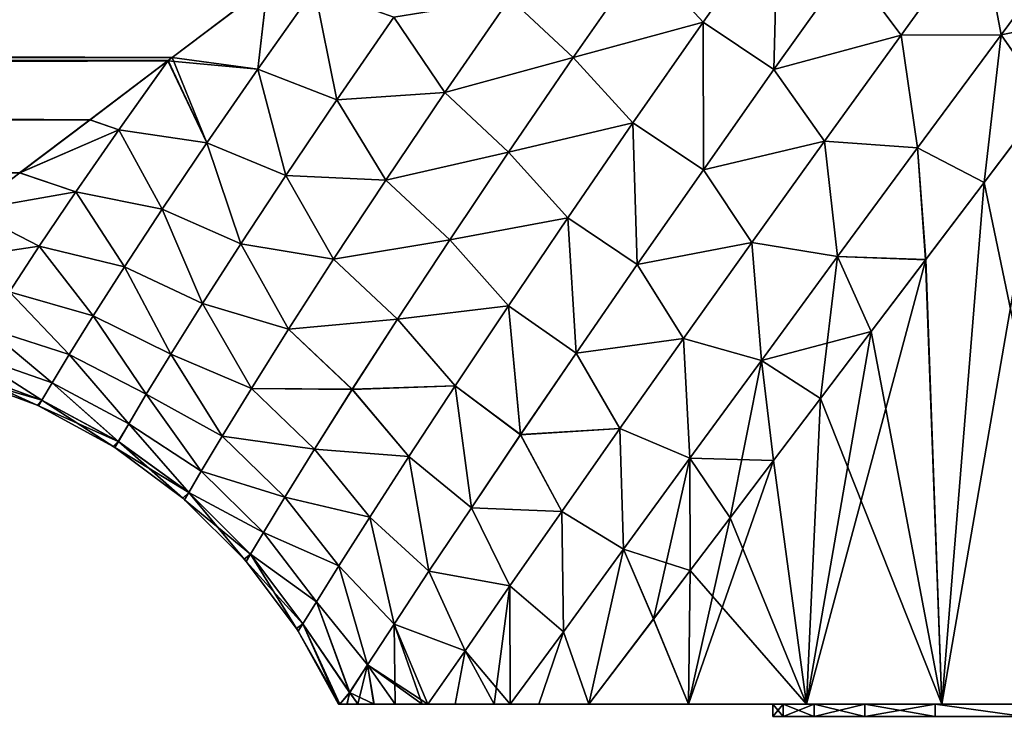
# Model space of a CAD drawing. Header units: metres. Extents: x -109 to 109, y -505 to 40.
# Tile 293 of 331: x 57.83 to 65.9, y -59.55 to -53.89. Entities that reach past the tile are written whole.
import ezdxf

# ---------------------------------------------------------------- set-up
doc = ezdxf.new("R2010")
doc.units = ezdxf.units.M
doc.layers.add('solid_K244224000C74', color=7, linetype='CONTINUOUS')

msp = doc.modelspace()

# ---------------------------------------------------------------- linework, layer by layer
at = {"layer": 'solid_K244224000C74'}
for points in [[(62.936333, -53.37151, 10.114254), (63.426594, -53.904438, 10.00304), (64.03875, -53.035049, 10.765578)], [(62.93634, -53.371521, -10.114251), (64.038734, -53.035065, -10.76557), (63.426594, -53.904449, -10.003035)], [(64.00753, -54.294373, 10.144245), (64.03875, -53.035049, 10.765578), (63.426594, -53.904438, 10.00304)], [(63.426594, -53.904449, -10.003035), (64.038734, -53.035065, -10.76557), (64.007675, -54.294167, -10.144429)], [(64.00753, -54.294373, 10.144245), (64.61821, -53.434135, 10.858441), (64.03875, -53.035049, 10.765578)], [(64.038734, -53.035065, -10.76557), (64.61834, -53.433952, -10.85859), (64.007675, -54.294167, -10.144429)], [(65.049896, -54.011066, 10.919878), (65.702728, -53.109802, 11.567936), (64.61821, -53.434135, 10.858441)], [(64.61834, -53.433952, -10.85859), (65.702698, -53.109852, -11.567897), (65.049843, -54.011131, -10.919833)], [(65.049843, -54.011131, -10.919833), (65.702698, -53.109852, -11.567897), (65.870346, -54.00869, -11.493977)], [(65.870377, -54.008648, 11.494013), (65.702728, -53.109802, 11.567936), (65.049896, -54.011066, 10.919878)], [(65.702698, -53.109852, -11.567897), (66.578392, -53.051445, -12.110989), (65.870346, -54.00869, -11.493977)], [(65.870377, -54.008648, 11.494013), (66.578423, -53.051399, 12.111018), (65.702728, -53.109802, 11.567936)], [(65.870346, -54.00869, -11.493977), (66.578392, -53.051445, -12.110989), (66.243675, -54.543575, -11.75448)], [(65.870377, -54.008648, 11.494013), (66.789146, -53.823307, 12.208987), (66.578423, -53.051399, 12.111018)], [(62.362751, -54.196701, 9.277309), (62.936333, -53.37151, 10.114254), (61.84388, -53.70797, 9.455777)], [(62.93634, -53.371521, -10.114251), (62.362762, -54.196712, -9.2773), (61.84391, -53.707966, -9.455787)], [(62.362751, -54.196701, 9.277309), (63.426594, -53.904438, 10.00304), (62.936333, -53.37151, 10.114254)], [(62.93634, -53.371521, -10.114251), (63.426594, -53.904449, -10.003035), (62.362762, -54.196712, -9.2773)], [(65.049896, -54.011066, 10.919878), (64.61821, -53.434135, 10.858441), (64.00753, -54.294373, 10.144245)], [(64.007675, -54.294167, -10.144429), (64.61834, -53.433952, -10.85859), (65.049843, -54.011131, -10.919833)], [(-59.855927, -53.60421, -9.192056), (59.855919, -53.604218, -9.192046), (59.074062, -54.196106, -8.320025)], [(-59.07407, -54.196098, -8.320036), (-59.855927, -53.60421, -9.192056), (59.074062, -54.196106, -8.320025)], [(59.857735, -53.602837, 9.193939), (5.178666, -53.759396, 8.975399), (3.936997, -54.068054, 8.519736)], [(59.07571, -54.194859, 8.322), (59.857735, -53.602837, 9.193939), (3.936997, -54.068054, 8.519736)], [(59.776279, -54.290817, -8.251691), (59.074062, -54.196106, -8.320025), (59.855919, -53.604218, -9.192046)], [(59.776237, -54.290833, 8.25165), (59.857735, -53.602837, 9.193939), (59.07571, -54.194859, 8.322)], [(59.776237, -54.290833, 8.25165), (60.242031, -53.631969, 9.173473), (59.857735, -53.602837, 9.193939)], [(60.424908, -54.542072, 8.118386), (60.242031, -53.631969, 9.173473), (59.776237, -54.290833, 8.25165)], [(60.242058, -53.631943, -9.1735), (59.776279, -54.290817, -8.251691), (59.855919, -53.604218, -9.192046)], [(60.424934, -54.542076, -8.118401), (59.776279, -54.290817, -8.251691), (60.242058, -53.631943, -9.1735)], [(60.424908, -54.542072, 8.118386), (60.891693, -53.865871, 9.016553), (60.242031, -53.631969, 9.173473)], [(60.891705, -53.865871, -9.016553), (60.424934, -54.542076, -8.118401), (60.242058, -53.631943, -9.1735)], [(61.30962, -54.483604, 8.542154), (61.84388, -53.70797, 9.455777), (60.891693, -53.865871, 9.016553)], [(61.84391, -53.707966, -9.455787), (61.309628, -54.483608, -8.542153), (60.891705, -53.865871, -9.016553)], [(62.362751, -54.196701, 9.277309), (61.84388, -53.70797, 9.455777), (61.30962, -54.483604, 8.542154)], [(62.362762, -54.196712, -9.2773), (61.309628, -54.483608, -8.542153), (61.84391, -53.707966, -9.455787)], [(65.870377, -54.008648, 11.494013), (66.243256, -54.544136, 11.754113), (66.789146, -53.823307, 12.208987)], [(61.30962, -54.483604, 8.542154), (60.891693, -53.865871, 9.016553), (60.424908, -54.542072, 8.118386)], [(61.309628, -54.483608, -8.542153), (60.424934, -54.542076, -8.118401), (60.891705, -53.865871, -9.016553)], [(62.362751, -54.196701, 9.277309), (62.851791, -54.731541, 9.190673), (63.426594, -53.904438, 10.00304)], [(62.362762, -54.196712, -9.2773), (63.426594, -53.904449, -10.003035), (62.851791, -54.731556, -9.190659)], [(63.429417, -55.116436, 9.380626), (63.426594, -53.904438, 10.00304), (62.851791, -54.731541, 9.190673)], [(62.851791, -54.731556, -9.190659), (63.426594, -53.904449, -10.003035), (63.429585, -55.116215, -9.380842)], [(63.429417, -55.116436, 9.380626), (64.00753, -54.294373, 10.144245), (63.426594, -53.904438, 10.00304)], [(63.426594, -53.904449, -10.003035), (64.007675, -54.294167, -10.144429), (63.429585, -55.116215, -9.380842)], [(59.07571, -54.194859, 8.322), (3.936997, -54.068054, 8.519736), (2.75432, -54.277313, 8.189811)], [(64.423706, -54.880424, 10.220564), (65.049896, -54.011066, 10.919878), (64.00753, -54.294373, 10.144245)], [(64.007675, -54.294167, -10.144429), (65.049843, -54.011131, -10.919833), (64.423676, -54.880482, -10.220519)], [(64.423676, -54.880482, -10.220519), (65.049843, -54.011131, -10.919833), (65.186127, -54.936234, -10.820586)], [(65.186165, -54.93618, 10.820621), (65.049896, -54.011066, 10.919878), (64.423706, -54.880424, 10.220564)], [(65.049843, -54.011131, -10.919833), (65.870346, -54.00869, -11.493977), (65.186127, -54.936234, -10.820586)], [(65.186165, -54.93618, 10.820621), (65.870377, -54.008648, 11.494013), (65.049896, -54.011066, 10.919878)], [(65.186127, -54.936234, -10.820586), (65.870346, -54.00869, -11.493977), (65.731201, -55.220276, -11.286851)], [(65.186165, -54.93618, 10.820621), (65.730782, -55.220833, 11.286446), (65.870377, -54.008648, 11.494013)], [(65.870377, -54.008648, 11.494013), (65.730782, -55.220833, 11.286446), (66.243256, -54.544136, 11.754113)], [(65.870346, -54.00869, -11.493977), (66.243675, -54.543575, -11.75448), (65.731201, -55.220276, -11.286851)], [(-59.07407, -54.196098, -8.320036), (59.074062, -54.196106, -8.320025), (59.040905, -54.221233, -8.280036)], [(-59.040901, -54.221233, -8.280034), (-59.07407, -54.196098, -8.320036), (59.040905, -54.221233, -8.280036)], [(-59.040901, -54.221233, -8.280034), (59.040905, -54.221233, -8.280036), (58.400066, -54.706703, -7.44891)], [(-58.400074, -54.706699, -7.448922), (-59.040901, -54.221233, -8.280034), (58.400066, -54.706703, -7.44891)], [(59.040752, -54.221352, 8.279849), (1.626342, -54.405212, 7.978739), (0.536806, -54.465523, 7.87653)], [(58.401443, -54.705662, 7.45083), (59.040752, -54.221352, 8.279849), (0.536806, -54.465523, 7.87653)], [(59.040752, -54.221352, 8.279849), (2.75432, -54.277313, 8.189811), (1.626342, -54.405212, 7.978739)], [(59.040752, -54.221352, 8.279849), (59.07571, -54.194859, 8.322), (2.75432, -54.277313, 8.189811)], [(58.638626, -54.789005, -7.314151), (58.400066, -54.706703, -7.44891), (59.040905, -54.221233, -8.280036)], [(58.638565, -54.789066, 7.314051), (59.040752, -54.221352, 8.279849), (58.401443, -54.705662, 7.45083)], [(59.35928, -54.895126, 7.295307), (59.040752, -54.221352, 8.279849), (58.638565, -54.789066, 7.314051)], [(59.359306, -54.895115, -7.295325), (58.638626, -54.789005, -7.314151), (59.040905, -54.221233, -8.280036)], [(59.776237, -54.290833, 8.25165), (59.07571, -54.194859, 8.322), (59.040752, -54.221352, 8.279849)], [(59.35928, -54.895126, 7.295307), (59.776237, -54.290833, 8.25165), (59.040752, -54.221352, 8.279849)], [(59.359306, -54.895115, -7.295325), (59.040905, -54.221233, -8.280036), (59.074062, -54.196106, -8.320025)], [(59.776279, -54.290817, -8.251691), (59.359306, -54.895115, -7.295325), (59.074062, -54.196106, -8.320025)], [(61.832859, -54.972038, 8.39244), (62.362751, -54.196701, 9.277309), (61.30962, -54.483604, 8.542154)], [(62.362762, -54.196712, -9.2773), (61.832851, -54.972057, -8.392426), (61.309628, -54.483608, -8.542153)], [(62.362762, -54.196712, -9.2773), (62.851791, -54.731556, -9.190659), (61.832851, -54.972057, -8.392426)], [(61.832859, -54.972038, 8.39244), (62.851791, -54.731541, 9.190673), (62.362751, -54.196701, 9.277309)], [(60.005856, -55.163418, 7.184466), (59.776237, -54.290833, 8.25165), (59.35928, -54.895126, 7.295307)], [(60.005875, -55.163422, -7.184463), (59.359306, -54.895115, -7.295325), (59.776279, -54.290817, -8.251691)], [(60.005856, -55.163418, 7.184466), (60.424908, -54.542072, 8.118386), (59.776237, -54.290833, 8.25165)], [(60.424934, -54.542076, -8.118401), (60.005875, -55.163422, -7.184463), (59.776279, -54.290817, -8.251691)], [(64.423706, -54.880424, 10.220564), (64.00753, -54.294373, 10.144245), (63.429417, -55.116436, 9.380626)], [(63.429585, -55.116215, -9.380842), (64.007675, -54.294167, -10.144429), (64.423676, -54.880482, -10.220519)], [(0.536806, -54.465523, 7.87653), (-58.401432, -54.705666, 7.450819), (58.401443, -54.705662, 7.45083)], [(60.826271, -55.200607, 7.583603), (60.424908, -54.542072, 8.118386), (60.005856, -55.163418, 7.184466)], [(60.826294, -55.200611, -7.583614), (60.005875, -55.163422, -7.184463), (60.424934, -54.542076, -8.118401)], [(60.826271, -55.200607, 7.583603), (61.30962, -54.483604, 8.542154), (60.424908, -54.542072, 8.118386)], [(61.309628, -54.483608, -8.542153), (60.826294, -55.200611, -7.583614), (60.424934, -54.542076, -8.118401)], [(61.832859, -54.972038, 8.39244), (61.30962, -54.483604, 8.542154), (60.826271, -55.200607, 7.583603)], [(61.832851, -54.972057, -8.392426), (60.826294, -55.200611, -7.583614), (61.309628, -54.483608, -8.542153)], [(66.243675, -54.543575, -11.75448), (66.623596, -59.5, -12.075405), (65.385704, -59.5, -10.946787)], [(65.731201, -55.220276, -11.286851), (66.243675, -54.543575, -11.75448), (65.385704, -59.5, -10.946787)], [(66.243256, -54.544136, 11.754113), (65.730782, -55.220833, 11.286446), (66.623627, -59.5, 12.075427)], [(-58.401432, -54.705666, 7.450819), (-57.825542, -55.14193, 6.585274), (58.401443, -54.705662, 7.45083)], [(-58.400074, -54.706699, -7.448922), (58.400066, -54.706703, -7.44891), (57.82449, -55.142723, -6.583573)], [(-57.825542, -55.14193, 6.585274), (57.825546, -55.141926, 6.585285), (58.401443, -54.705662, 7.45083)], [(58.638626, -54.789005, -7.314151), (57.82449, -55.142723, -6.583573), (58.400066, -54.706703, -7.44891)], [(58.638565, -54.789066, 7.314051), (58.401443, -54.705662, 7.45083), (57.825546, -55.141926, 6.585285)], [(58.638626, -54.789005, -7.314151), (58.28566, -55.29847, -6.318516), (57.82449, -55.142723, -6.583573)], [(58.285606, -55.298512, 6.318414), (58.638565, -54.789066, 7.314051), (57.825546, -55.141926, 6.585285)], [(58.993935, -55.438217, 6.3078), (58.638565, -54.789066, 7.314051), (58.285606, -55.298512, 6.318414)], [(58.993954, -55.438213, -6.307823), (58.28566, -55.29847, -6.318516), (58.638626, -54.789005, -7.314151)], [(58.993935, -55.438217, 6.3078), (59.35928, -54.895126, 7.295307), (58.638565, -54.789066, 7.314051)], [(59.359306, -54.895115, -7.295325), (58.993954, -55.438213, -6.307823), (58.638626, -54.789005, -7.314151)], [(61.832851, -54.972057, -8.392426), (62.851791, -54.731556, -9.190659), (62.318218, -55.509869, -8.328664)], [(61.832859, -54.972038, 8.39244), (62.31823, -55.50985, 8.328679), (62.851791, -54.731541, 9.190673)], [(62.318218, -55.509869, -8.328664), (62.851791, -54.731556, -9.190659), (62.887753, -55.894245, -8.567394)], [(62.8876, -55.894463, 8.567146), (62.851791, -54.731541, 9.190673), (62.31823, -55.50985, 8.328679)], [(62.8876, -55.894463, 8.567146), (63.429417, -55.116436, 9.380626), (62.851791, -54.731541, 9.190673)], [(62.851791, -54.731556, -9.190659), (63.429585, -55.116215, -9.380842), (62.887753, -55.894245, -8.567394)], [(63.828144, -55.712372, 9.468873), (64.423706, -54.880424, 10.220564), (63.429417, -55.116436, 9.380626)], [(63.429585, -55.116215, -9.380842), (64.423676, -54.880482, -10.220519), (63.828114, -55.712421, -9.468819)], [(63.828114, -55.712421, -9.468819), (64.423676, -54.880482, -10.220519), (64.529701, -55.828678, -10.088937)], [(64.529724, -55.828648, 10.088971), (64.423706, -54.880424, 10.220564), (63.828144, -55.712372, 9.468873)], [(64.423676, -54.880482, -10.220519), (65.186127, -54.936234, -10.820586), (64.529701, -55.828678, -10.088937)], [(64.529724, -55.828648, 10.088971), (65.186165, -54.93618, 10.820621), (64.423706, -54.880424, 10.220564)], [(59.63752, -55.722973, 6.217863), (59.35928, -54.895126, 7.295307), (58.993935, -55.438217, 6.3078)], [(59.637531, -55.72298, -6.217865), (58.993954, -55.438213, -6.307823), (59.359306, -54.895115, -7.295325)], [(59.63752, -55.722973, 6.217863), (60.005856, -55.163418, 7.184466), (59.35928, -54.895126, 7.295307)], [(60.005875, -55.163422, -7.184463), (59.637531, -55.72298, -6.217865), (59.359306, -54.895115, -7.295325)], [(64.529701, -55.828678, -10.088937), (65.186127, -54.936234, -10.820586), (65.25193, -55.853329, -10.809299)], [(64.529724, -55.828648, 10.088971), (65.251595, -55.853775, 10.80895), (65.186165, -54.93618, 10.820621)], [(65.186127, -54.936234, -10.820586), (65.731201, -55.220276, -11.286851), (65.25193, -55.853329, -10.809299)], [(65.186165, -54.93618, 10.820621), (65.251595, -55.853775, 10.80895), (65.730782, -55.220833, 11.286446)], [(61.351345, -55.689754, 7.461452), (61.832859, -54.972038, 8.39244), (60.826271, -55.200607, 7.583603)], [(61.832851, -54.972057, -8.392426), (61.351357, -55.689766, -7.461448), (60.826294, -55.200611, -7.583614)], [(61.351345, -55.689754, 7.461452), (62.31823, -55.50985, 8.328679), (61.832859, -54.972038, 8.39244)], [(61.832851, -54.972057, -8.392426), (62.318218, -55.509869, -8.328664), (61.351357, -55.689766, -7.461448)], [(63.828144, -55.712372, 9.468873), (63.429417, -55.116436, 9.380626), (62.8876, -55.894463, 8.567146)], [(62.887753, -55.894245, -8.567394), (63.429585, -55.116215, -9.380842), (63.828114, -55.712421, -9.468819)], [(-57.825542, -55.14193, 6.585274), (-57.416416, -55.451553, 5.874745), (57.825546, -55.141926, 6.585285)], [(-57.416416, -55.451553, 5.874745), (57.416416, -55.451553, 5.874743), (57.825546, -55.141926, 6.585285)], [(58.285606, -55.298512, 6.318414), (57.825546, -55.141926, 6.585285), (57.416416, -55.451553, 5.874743)], [(58.28566, -55.29847, -6.318516), (57.416428, -55.451546, -5.874762), (57.82449, -55.142723, -6.583573)], [(60.398254, -55.850433, 6.583091), (60.005856, -55.163418, 7.184466), (59.63752, -55.722973, 6.217863)], [(60.398254, -55.850441, -6.583081), (59.637531, -55.72298, -6.217865), (60.005875, -55.163422, -7.184463)], [(60.398254, -55.850433, 6.583091), (60.826271, -55.200607, 7.583603), (60.005856, -55.163418, 7.184466)], [(60.826294, -55.200611, -7.583614), (60.398254, -55.850441, -6.583081), (60.005875, -55.163422, -7.184463)], [(61.351345, -55.689754, 7.461452), (60.826271, -55.200607, 7.583603), (60.398254, -55.850433, 6.583091)], [(61.351357, -55.689766, -7.461448), (60.398254, -55.850441, -6.583081), (60.826294, -55.200611, -7.583614)], [(65.730782, -55.220833, 11.286446), (65.251595, -55.853775, 10.80895), (65.385727, -59.5, 10.946813)], [(65.25193, -55.853329, -10.809299), (65.731201, -55.220276, -11.286851), (65.385704, -59.5, -10.946787)], [(65.730782, -55.220833, 11.286446), (65.385727, -59.5, 10.946813), (66.623627, -59.5, 12.075427)], [(57.985912, -55.742893, 5.298512), (58.285606, -55.298512, 6.318414), (57.416416, -55.451553, 5.874743)], [(58.28566, -55.29847, -6.318516), (57.985966, -55.74287, -5.29857), (57.416428, -55.451546, -5.874762)], [(58.682976, -55.913265, 5.293767), (58.285606, -55.298512, 6.318414), (57.985912, -55.742893, 5.298512)], [(58.68301, -55.913269, -5.293768), (57.985966, -55.74287, -5.29857), (58.28566, -55.29847, -6.318516)], [(58.682976, -55.913265, 5.293767), (58.993935, -55.438217, 6.3078), (58.285606, -55.298512, 6.318414)], [(58.993954, -55.438213, -6.307823), (58.68301, -55.913269, -5.293768), (58.28566, -55.29847, -6.318516)], [(57.985966, -55.74287, -5.29857), (57.12748, -55.872051, -4.729383), (57.416428, -55.451546, -5.874762)], [(59.322945, -56.213459, 5.223006), (58.993935, -55.438217, 6.3078), (58.682976, -55.913265, 5.293767)], [(59.322968, -56.21347, -5.222993), (58.68301, -55.913269, -5.293768), (58.993954, -55.438213, -6.307823)], [(59.322945, -56.213459, 5.223006), (59.63752, -55.722973, 6.217863), (58.993935, -55.438217, 6.3078)], [(59.637531, -55.72298, -6.217865), (59.322968, -56.21347, -5.222993), (58.993954, -55.438213, -6.307823)], [(57.985912, -55.742893, 5.298512), (57.416416, -55.451553, 5.874743), (57.127457, -55.872063, 4.729365)], [(61.351345, -55.689754, 7.461452), (61.830814, -56.23151, 7.418274), (62.31823, -55.50985, 8.328679)], [(61.351357, -55.689766, -7.461448), (62.318218, -55.509869, -8.328664), (61.830822, -56.231518, -7.418267)], [(62.386662, -56.621338, 7.704115), (62.31823, -55.50985, 8.328679), (61.830814, -56.23151, 7.418274)], [(61.830822, -56.231518, -7.418267), (62.318218, -55.509869, -8.328664), (62.386833, -56.621105, -7.704419)], [(62.318218, -55.509869, -8.328664), (62.887753, -55.894245, -8.567394), (62.386833, -56.621105, -7.704419)], [(62.386662, -56.621338, 7.704115), (62.8876, -55.894463, 8.567146), (62.31823, -55.50985, 8.328679)], [(60.922771, -56.341278, 6.486691), (61.351345, -55.689754, 7.461452), (60.398254, -55.850433, 6.583091)], [(61.351357, -55.689766, -7.461448), (60.922764, -56.341297, -6.486669), (60.398254, -55.850441, -6.583081)], [(61.351357, -55.689766, -7.461448), (61.830822, -56.231518, -7.418267), (60.922764, -56.341297, -6.486669)], [(60.922771, -56.341278, 6.486691), (61.830814, -56.23151, 7.418274), (61.351345, -55.689754, 7.461452)], [(57.740849, -56.11615, 4.258961), (57.985912, -55.742893, 5.298512), (57.127457, -55.872063, 4.729365)], [(57.985966, -55.74287, -5.29857), (57.740864, -56.116138, -4.259007), (57.12748, -55.872051, -4.729383)], [(58.428207, -56.313389, 4.257931), (57.985912, -55.742893, 5.298512), (57.740849, -56.11615, 4.258961)], [(58.428215, -56.313396, -4.257923), (57.740864, -56.116138, -4.259007), (57.985966, -55.74287, -5.29857)], [(58.428207, -56.313389, 4.257931), (58.682976, -55.913265, 5.293767), (57.985912, -55.742893, 5.298512)], [(58.68301, -55.913269, -5.293768), (58.428215, -56.313396, -4.257923), (57.985966, -55.74287, -5.29857)], [(60.029713, -56.423794, 5.544906), (59.63752, -55.722973, 6.217863), (59.322945, -56.213459, 5.223006)], [(60.029724, -56.423805, -5.544909), (59.322968, -56.21347, -5.222993), (59.637531, -55.72298, -6.217865)], [(60.029713, -56.423794, 5.544906), (60.398254, -55.850433, 6.583091), (59.63752, -55.722973, 6.217863)], [(60.398254, -55.850441, -6.583081), (60.029724, -56.423805, -5.544909), (59.637531, -55.72298, -6.217865)], [(63.267136, -56.501007, 8.663784), (63.828144, -55.712372, 9.468873), (62.8876, -55.894463, 8.567146)], [(62.887753, -55.894245, -8.567394), (63.828114, -55.712421, -9.468819), (63.26709, -56.501072, -8.663723)], [(63.26709, -56.501072, -8.663723), (63.828114, -55.712421, -9.468819), (63.90556, -56.679829, -9.297143)], [(63.905598, -56.679783, 9.297188), (63.828144, -55.712372, 9.468873), (63.267136, -56.501007, 8.663784)], [(63.828114, -55.712421, -9.468819), (64.529701, -55.828678, -10.088937), (63.90556, -56.679829, -9.297143)], [(63.905598, -56.679783, 9.297188), (64.529724, -55.828648, 10.088971), (63.828144, -55.712372, 9.468873)], [(60.922771, -56.341278, 6.486691), (60.398254, -55.850433, 6.583091), (60.029713, -56.423794, 5.544906)], [(60.922764, -56.341297, -6.486669), (60.029724, -56.423805, -5.544909), (60.398254, -55.850441, -6.583081)], [(63.90556, -56.679829, -9.297143), (64.529701, -55.828678, -10.088937), (64.389702, -56.991974, -9.833652)], [(63.905598, -56.679783, 9.297188), (64.804893, -56.443333, 10.323973), (64.529724, -55.828648, 10.088971)], [(65.25193, -55.853329, -10.809299), (65.385704, -59.5, -10.946787), (64.27578, -59.5, -9.691647)], [(64.805077, -56.443081, -10.324182), (65.25193, -55.853329, -10.809299), (64.27578, -59.5, -9.691647)], [(64.529701, -55.828678, -10.088937), (64.805077, -56.443081, -10.324182), (64.389702, -56.991974, -9.833652)], [(64.529701, -55.828678, -10.088937), (65.25193, -55.853329, -10.809299), (64.805077, -56.443081, -10.324182)], [(64.529724, -55.828648, 10.088971), (64.804893, -56.443333, 10.323973), (65.251595, -55.853775, 10.80895)], [(65.251595, -55.853775, 10.80895), (64.804893, -56.443333, 10.323973), (65.385727, -59.5, 10.946813)], [(59.06432, -56.627491, 4.204474), (58.682976, -55.913265, 5.293767), (58.428207, -56.313389, 4.257931)], [(59.06432, -56.627502, -4.204453), (58.428215, -56.313396, -4.257923), (58.68301, -55.913269, -5.293768)], [(59.06432, -56.627491, 4.204474), (59.322945, -56.213459, 5.223006), (58.682976, -55.913265, 5.293767)], [(59.322968, -56.21347, -5.222993), (59.06432, -56.627502, -4.204453), (58.68301, -55.913269, -5.293768)], [(63.267136, -56.501007, 8.663784), (62.8876, -55.894463, 8.567146), (62.386662, -56.621338, 7.704115)], [(62.386833, -56.621105, -7.704419), (62.887753, -55.894245, -8.567394), (63.26709, -56.501072, -8.663723)], [(58.230492, -56.632221, 3.20596), (57.740849, -56.11615, 4.258961), (57.551018, -56.412842, 3.205104)], [(58.230522, -56.632236, -3.205953), (57.55106, -56.412846, -3.205135), (57.740864, -56.116138, -4.259007)], [(58.230492, -56.632221, 3.20596), (58.428207, -56.313389, 4.257931), (57.740849, -56.11615, 4.258961)], [(58.428215, -56.313396, -4.257923), (58.230522, -56.632236, -3.205953), (57.740864, -56.116138, -4.259007)], [(59.724487, -56.910969, 4.4743), (59.322945, -56.213459, 5.223006), (59.06432, -56.627491, 4.204474)], [(59.724487, -56.910984, -4.47427), (59.06432, -56.627502, -4.204453), (59.322968, -56.21347, -5.222993)], [(59.724487, -56.910969, 4.4743), (60.029713, -56.423794, 5.544906), (59.322945, -56.213459, 5.223006)], [(60.029724, -56.423805, -5.544909), (59.724487, -56.910984, -4.47427), (59.322968, -56.21347, -5.222993)], [(60.922764, -56.341297, -6.486669), (61.830822, -56.231518, -7.418267), (61.394371, -56.887875, -6.461109)], [(60.922771, -56.341278, 6.486691), (61.394382, -56.887859, 6.461132), (61.830814, -56.23151, 7.418274)], [(61.394371, -56.887875, -6.461109), (61.830822, -56.231518, -7.418267), (61.931721, -57.288799, -6.792655)], [(61.931572, -57.289017, 6.792328), (61.830814, -56.23151, 7.418274), (61.394382, -56.887859, 6.461132)], [(61.931572, -57.289017, 6.792328), (62.386662, -56.621338, 7.704115), (61.830814, -56.23151, 7.418274)], [(61.830822, -56.231518, -7.418267), (62.386833, -56.621105, -7.704419), (61.931721, -57.288799, -6.792655)], [(58.862919, -56.958084, 3.167938), (58.428207, -56.313389, 4.257931), (58.230492, -56.632221, 3.20596)], [(58.862942, -56.958103, -3.167921), (58.230522, -56.632236, -3.205953), (58.428215, -56.313396, -4.257923)], [(58.862919, -56.958084, 3.167938), (59.06432, -56.627491, 4.204474), (58.428207, -56.313389, 4.257931)], [(59.06432, -56.627502, -4.204453), (58.862942, -56.958103, -3.167921), (58.428215, -56.313396, -4.257923)], [(58.090099, -56.864223, 2.142828), (57.551018, -56.412842, 3.205104), (57.41637, -56.628265, 2.141481)], [(58.090103, -56.864227, -2.142801), (57.416378, -56.628265, -2.141477), (57.55106, -56.412846, -3.205135)], [(58.090099, -56.864223, 2.142828), (58.230492, -56.632221, 3.20596), (57.551018, -56.412842, 3.205104)], [(58.230522, -56.632236, -3.205953), (58.090103, -56.864227, -2.142801), (57.55106, -56.412846, -3.205135)], [(60.551678, -56.917156, 5.471896), (60.922771, -56.341278, 6.486691), (60.029713, -56.423794, 5.544906)], [(60.922764, -56.341297, -6.486669), (60.551685, -56.917171, -5.471887), (60.029724, -56.423805, -5.544909)], [(60.551678, -56.917156, 5.471896), (61.394382, -56.887859, 6.461132), (60.922771, -56.341278, 6.486691)], [(60.922764, -56.341297, -6.486669), (61.394371, -56.887875, -6.461109), (60.551685, -56.917171, -5.471887)], [(60.551678, -56.917156, 5.471896), (60.029713, -56.423794, 5.544906), (59.724487, -56.910969, 4.4743)], [(60.551685, -56.917171, -5.471887), (59.724487, -56.910984, -4.47427), (60.029724, -56.423805, -5.544909)], [(63.905598, -56.679783, 9.297188), (64.389641, -56.992065, 9.833578), (64.804893, -56.443333, 10.323973)], [(64.389702, -56.991974, -9.833652), (64.805077, -56.443081, -10.324182), (64.27578, -59.5, -9.691647)], [(64.804893, -56.443333, 10.323973), (64.389641, -56.992065, 9.833578), (65.385727, -59.5, 10.946813)], [(62.745651, -57.239006, 7.80496), (63.267136, -56.501007, 8.663784), (62.386662, -56.621338, 7.704115)], [(62.386833, -56.621105, -7.704419), (63.26709, -56.501072, -8.663723), (62.745628, -57.239052, -7.804907)], [(62.745628, -57.239052, -7.804907), (63.26709, -56.501072, -8.663723), (63.318764, -57.482559, -8.443645)], [(63.318783, -57.482529, 8.443677), (63.267136, -56.501007, 8.663784), (62.745651, -57.239006, 7.80496)], [(63.26709, -56.501072, -8.663723), (63.90556, -56.679829, -9.297143), (63.318764, -57.482559, -8.443645)], [(63.318783, -57.482529, 8.443677), (63.905598, -56.679783, 9.297188), (63.267136, -56.501007, 8.663784)], [(58.006264, -57.005161, 1.072858), (57.41637, -56.628265, 2.141481), (57.336048, -56.758938, 1.071943)], [(58.006302, -57.00518, -1.072775), (57.33609, -56.758957, -1.07187), (57.416378, -56.628265, -2.141477)], [(58.006264, -57.005161, 1.072858), (58.090099, -56.864223, 2.142828), (57.41637, -56.628265, 2.141481)], [(58.090103, -56.864227, -2.142801), (58.006302, -57.00518, -1.072775), (57.416378, -56.628265, -2.141477)], [(58.719479, -57.199081, 2.118559), (58.230492, -56.632221, 3.20596), (58.090099, -56.864223, 2.142828)], [(58.719475, -57.199093, -2.118527), (58.090103, -56.864227, -2.142801), (58.230522, -56.632236, -3.205953)], [(58.719479, -57.199081, 2.118559), (58.862919, -56.958084, 3.167938), (58.230492, -56.632221, 3.20596)], [(58.862942, -56.958103, -3.167921), (58.719475, -57.199093, -2.118527), (58.230522, -56.632236, -3.205953)], [(59.48518, -57.30233, 3.37775), (59.06432, -56.627491, 4.204474), (58.862919, -56.958084, 3.167938)], [(59.485188, -57.302349, -3.377738), (58.862942, -56.958103, -3.167921), (59.06432, -56.627502, -4.204453)], [(59.48518, -57.30233, 3.37775), (59.724487, -56.910969, 4.4743), (59.06432, -56.627491, 4.204474)], [(59.724487, -56.910984, -4.47427), (59.485188, -57.302349, -3.377738), (59.06432, -56.627502, -4.204453)], [(62.745651, -57.239006, 7.80496), (62.386662, -56.621338, 7.704115), (61.931572, -57.289017, 6.792328)], [(61.931721, -57.288799, -6.792655), (62.386833, -56.621105, -7.704419), (62.745628, -57.239052, -7.804907)], [(63.318764, -57.482559, -8.443645), (63.90556, -56.679829, -9.297143), (63.649128, -57.969994, -8.843928)], [(63.318783, -57.482529, 8.443677), (64.00502, -57.499638, 9.33999), (63.905598, -56.679783, 9.297188)], [(63.90556, -56.679829, -9.297143), (64.004967, -57.499695, -9.339927), (63.649128, -57.969994, -8.843928)], [(63.90556, -56.679829, -9.297143), (64.389702, -56.991974, -9.833652), (64.004967, -57.499695, -9.339927)], [(63.905598, -56.679783, 9.297188), (64.00502, -57.499638, 9.33999), (64.389641, -56.992065, 9.833578)], [(58.006264, -57.005161, 1.072858), (57.336048, -56.758938, 1.071943), (57.309391, -56.802734, -0.000001)], [(57.33609, -56.758957, -1.07187), (57.968502, -57.047913, -0.000001), (57.309391, -56.802734, -0.000001)], [(58.006264, -57.005161, 1.072858), (57.309391, -56.802734, -0.000001), (57.968502, -57.047913, -0.000001)], [(57.33609, -56.758957, -1.07187), (57.978436, -57.052441, -0.000001), (57.968502, -57.047913, -0.000001)], [(58.006302, -57.00518, -1.072775), (57.978436, -57.052441, -0.000001), (57.33609, -56.758957, -1.07187)], [(58.633617, -57.345692, 1.061078), (58.090099, -56.864223, 2.142828), (58.006264, -57.005161, 1.072858)], [(58.633652, -57.345711, -1.060993), (58.006302, -57.00518, -1.072775), (58.090103, -56.864227, -2.142801)], [(58.633617, -57.345692, 1.061078), (58.719479, -57.199081, 2.118559), (58.090099, -56.864223, 2.142828)], [(58.719475, -57.199093, -2.118527), (58.633652, -57.345711, -1.060993), (58.090103, -56.864227, -2.142801)], [(60.551678, -56.917156, 5.471896), (61.014046, -57.469196, 5.460399), (61.394382, -56.887859, 6.461132)], [(60.551685, -56.917171, -5.471887), (61.394371, -56.887875, -6.461109), (61.014046, -57.469208, -5.460387)], [(61.5275, -57.888542, 5.833595), (61.394382, -56.887859, 6.461132), (61.014046, -57.469196, 5.460399)], [(61.014046, -57.469208, -5.460387), (61.394371, -56.887875, -6.461109), (61.527649, -57.888329, -5.833988)], [(61.394371, -56.887875, -6.461109), (61.931721, -57.288799, -6.792655), (61.527649, -57.888329, -5.833988)], [(61.5275, -57.888542, 5.833595), (61.931572, -57.289017, 6.792328), (61.394382, -56.887859, 6.461132)], [(59.313812, -57.58913, -2.262073), (58.719475, -57.199093, -2.118527), (58.862942, -56.958103, -3.167921)], [(59.313812, -57.589115, 2.262103), (58.862919, -56.958084, 3.167938), (58.719479, -57.199081, 2.118559)], [(59.313812, -57.589115, 2.262103), (59.48518, -57.30233, 3.37775), (58.862919, -56.958084, 3.167938)], [(59.485188, -57.302349, -3.377738), (59.313812, -57.58913, -2.262073), (58.862942, -56.958103, -3.167921)], [(60.242439, -57.407402, 4.421734), (59.724487, -56.910969, 4.4743), (59.48518, -57.30233, 3.37775)], [(60.242435, -57.407421, -4.421696), (59.485188, -57.302349, -3.377738), (59.724487, -56.910984, -4.47427)], [(60.242439, -57.407402, 4.421734), (60.551678, -56.917156, 5.471896), (59.724487, -56.910969, 4.4743)], [(60.551685, -56.917171, -5.471887), (60.242435, -57.407421, -4.421696), (59.724487, -56.910984, -4.47427)], [(60.551685, -56.917171, -5.471887), (61.014046, -57.469208, -5.460387), (60.242435, -57.407421, -4.421696)], [(60.242439, -57.407402, 4.421734), (61.014046, -57.469196, 5.460399), (60.551678, -56.917156, 5.471896)], [(57.978436, -57.052441, -0.000001), (58.006264, -57.005161, 1.072858), (57.968502, -57.047913, -0.000001)], [(58.633617, -57.345692, 1.061078), (58.006264, -57.005161, 1.072858), (57.978436, -57.052441, -0.000001)], [(58.006302, -57.00518, -1.072775), (58.592628, -57.386925, -0.000001), (57.978436, -57.052441, -0.000001)], [(58.633617, -57.345692, 1.061078), (57.978436, -57.052441, -0.000001), (58.592628, -57.386925, -0.000001)], [(58.006302, -57.00518, -1.072775), (58.605083, -57.394913, -0.000001), (58.592628, -57.386925, -0.000001)], [(58.633652, -57.345711, -1.060993), (58.605083, -57.394913, -0.000001), (58.006302, -57.00518, -1.072775)], [(64.004967, -57.499695, -9.339927), (64.389702, -56.991974, -9.833652), (64.27578, -59.5, -9.691647)], [(64.389641, -56.992065, 9.833578), (64.00502, -57.499638, 9.33999), (64.275803, -59.5, 9.691677)], [(64.389641, -56.992065, 9.833578), (64.275803, -59.5, 9.691677), (65.385727, -59.5, 10.946813)], [(59.210831, -57.764248, 1.133993), (58.719479, -57.199081, 2.118559), (58.633617, -57.345692, 1.061078)], [(59.210857, -57.764263, -1.133912), (58.633652, -57.345711, -1.060993), (58.719475, -57.199093, -2.118527)], [(59.313812, -57.58913, -2.262073), (59.210857, -57.764263, -1.133912), (58.719475, -57.199093, -2.118527)], [(59.210831, -57.764248, 1.133993), (59.313812, -57.589115, 2.262103), (58.719479, -57.199081, 2.118559)], [(59.998466, -57.802006, 3.342414), (59.48518, -57.30233, 3.37775), (59.313812, -57.589115, 2.262103)], [(59.998466, -57.802025, -3.342395), (59.313812, -57.58913, -2.262073), (59.485188, -57.302349, -3.377738)], [(59.998466, -57.802006, 3.342414), (60.242439, -57.407402, 4.421734), (59.48518, -57.30233, 3.37775)], [(60.242435, -57.407421, -4.421696), (59.998466, -57.802025, -3.342395), (59.485188, -57.302349, -3.377738)], [(62.269157, -57.918079, 6.892487), (61.931572, -57.289017, 6.792328), (61.5275, -57.888542, 5.833595)], [(61.527649, -57.888329, -5.833988), (61.931721, -57.288799, -6.792655), (62.269119, -57.918137, -6.89241)], [(62.269157, -57.918079, 6.892487), (62.745651, -57.239006, 7.80496), (61.931572, -57.289017, 6.792328)], [(61.931721, -57.288799, -6.792655), (62.745628, -57.239052, -7.804907), (62.269119, -57.918137, -6.89241)], [(62.269119, -57.918137, -6.89241), (62.745628, -57.239052, -7.804907), (62.775703, -58.227936, -7.527528)], [(62.775723, -58.227909, 7.527567), (62.745651, -57.239006, 7.80496), (62.269157, -57.918079, 6.892487)], [(62.745628, -57.239052, -7.804907), (63.318764, -57.482559, -8.443645), (62.775703, -58.227936, -7.527528)], [(62.775723, -58.227909, 7.527567), (63.318783, -57.482529, 8.443677), (62.745651, -57.239006, 7.80496)], [(58.605083, -57.394913, -0.000001), (58.633617, -57.345692, 1.061078), (58.592628, -57.386925, -0.000001)], [(59.210831, -57.764248, 1.133993), (58.633617, -57.345692, 1.061078), (58.605083, -57.394913, -0.000001)], [(58.633652, -57.345711, -1.060993), (59.162422, -57.810947, -0.000001), (58.605083, -57.394913, -0.000001)], [(58.633652, -57.345711, -1.060993), (59.176552, -57.823162, -0.000001), (59.162422, -57.810947, -0.000001)], [(59.210857, -57.764263, -1.133912), (59.176552, -57.823162, -0.000001), (58.633652, -57.345711, -1.060993)], [(59.210831, -57.764248, 1.133993), (58.605083, -57.394913, -0.000001), (59.162422, -57.810947, -0.000001)], [(59.998466, -57.802006, 3.342414), (60.694889, -57.965164, 4.420173), (60.242439, -57.407402, 4.421734)], [(60.242435, -57.407421, -4.421696), (60.694878, -57.965183, -4.420134), (59.998466, -57.802025, -3.342395)], [(60.242435, -57.407421, -4.421696), (61.014046, -57.469208, -5.460387), (60.694878, -57.965183, -4.420134)], [(60.242439, -57.407402, 4.421734), (60.694889, -57.965164, 4.420173), (61.014046, -57.469196, 5.460399)], [(60.694878, -57.965183, -4.420134), (61.014046, -57.469208, -5.460387), (61.180264, -58.409748, -4.831432)], [(61.18013, -58.409939, 4.83103), (61.014046, -57.469196, 5.460399), (60.694889, -57.965164, 4.420173)], [(61.18013, -58.409939, 4.83103), (61.5275, -57.888542, 5.833595), (61.014046, -57.469196, 5.460399)], [(61.014046, -57.469208, -5.460387), (61.527649, -57.888329, -5.833988), (61.180264, -58.409748, -4.831432)], [(62.775703, -58.227936, -7.527528), (63.318764, -57.482559, -8.443645), (63.019722, -58.801041, -7.851247)], [(62.775723, -58.227909, 7.527567), (63.321499, -58.402279, 8.347878), (63.318783, -57.482529, 8.443677)], [(63.318764, -57.482559, -8.443645), (63.321358, -58.402458, -8.347659), (63.019722, -58.801041, -7.851247)], [(64.004967, -57.499695, -9.339927), (64.27578, -59.5, -9.691647), (63.307091, -59.5, -8.325085)], [(63.649128, -57.969994, -8.843928), (64.004967, -57.499695, -9.339927), (63.307091, -59.5, -8.325085)], [(63.318764, -57.482559, -8.443645), (63.649128, -57.969994, -8.843928), (63.321358, -58.402458, -8.347659)], [(63.318783, -57.482529, 8.443677), (63.321499, -58.402279, 8.347878), (63.649239, -57.969841, 8.84409)], [(63.318783, -57.482529, 8.443677), (63.649239, -57.969841, 8.84409), (64.00502, -57.499638, 9.33999)], [(64.00502, -57.499638, 9.33999), (63.649239, -57.969841, 8.84409), (64.275803, -59.5, 9.691677)], [(59.822712, -58.091667, 2.240777), (59.313812, -57.589115, 2.262103), (59.210831, -57.764248, 1.133993)], [(59.822704, -58.091679, -2.240742), (59.210857, -57.764263, -1.133912), (59.313812, -57.58913, -2.262073)], [(59.822712, -58.091667, 2.240777), (59.998466, -57.802006, 3.342414), (59.313812, -57.589115, 2.262103)], [(59.998466, -57.802025, -3.342395), (59.822704, -58.091679, -2.240742), (59.313812, -57.58913, -2.262073)], [(59.176552, -57.823162, -0.000001), (59.210831, -57.764248, 1.133993), (59.162422, -57.810947, -0.000001)], [(59.716602, -58.268818, 1.124077), (59.210831, -57.764248, 1.133993), (59.176552, -57.823162, -0.000001)], [(59.210857, -57.764263, -1.133912), (59.666382, -58.311428, -0.000001), (59.176552, -57.823162, -0.000001)], [(59.716602, -58.268818, 1.124077), (59.822712, -58.091667, 2.240777), (59.210831, -57.764248, 1.133993)], [(59.210857, -57.764263, -1.133912), (59.681183, -58.328453, -0.000001), (59.666382, -58.311428, -0.000001)], [(59.716625, -58.268829, -1.123992), (59.681183, -58.328453, -0.000001), (59.210857, -57.764263, -1.133912)], [(59.822704, -58.091679, -2.240742), (59.716625, -58.268829, -1.123992), (59.210857, -57.764263, -1.133912)], [(59.716602, -58.268818, 1.124077), (59.176552, -57.823162, -0.000001), (59.666382, -58.311428, -0.000001)], [(59.998466, -57.802025, -3.342395), (60.441357, -58.365269, -3.346451), (59.822704, -58.091679, -2.240742)], [(59.822712, -58.091667, 2.240777), (60.44136, -58.365253, 3.346472), (59.998466, -57.802006, 3.342414)], [(59.998466, -57.802006, 3.342414), (60.44136, -58.365253, 3.346472), (60.694889, -57.965164, 4.420173)], [(59.998466, -57.802025, -3.342395), (60.694878, -57.965183, -4.420134), (60.441357, -58.365269, -3.346451)], [(61.843586, -58.528862, 5.927579), (61.5275, -57.888542, 5.833595), (61.18013, -58.409939, 4.83103)], [(61.180264, -58.409748, -4.831432), (61.527649, -57.888329, -5.833988), (61.843563, -58.528904, -5.92752)], [(61.843586, -58.528862, 5.927579), (62.269157, -57.918079, 6.892487), (61.5275, -57.888542, 5.833595)], [(61.527649, -57.888329, -5.833988), (62.269119, -57.918137, -6.89241), (61.843563, -58.528904, -5.92752)], [(61.843563, -58.528904, -5.92752), (62.269119, -57.918137, -6.89241), (62.283188, -58.906185, -6.548489)], [(62.283207, -58.906158, 6.548518), (62.269157, -57.918079, 6.892487), (61.843586, -58.528862, 5.927579)], [(62.269119, -57.918137, -6.89241), (62.775703, -58.227936, -7.527528), (62.283188, -58.906185, -6.548489)], [(62.283207, -58.906158, 6.548518), (62.775723, -58.227909, 7.527567), (62.269157, -57.918079, 6.892487)], [(60.441357, -58.365269, -3.346451), (60.694878, -57.965183, -4.420134), (60.894886, -58.842762, -3.789677)], [(60.894783, -58.842922, 3.789199), (60.694889, -57.965164, 4.420173), (60.44136, -58.365253, 3.346472)], [(60.694878, -57.965183, -4.420134), (61.180264, -58.409748, -4.831432), (60.894886, -58.842762, -3.789677)], [(60.894783, -58.842922, 3.789199), (61.18013, -58.409939, 4.83103), (60.694889, -57.965164, 4.420173)], [(63.321358, -58.402458, -8.347659), (63.649128, -57.969994, -8.843928), (63.307091, -59.5, -8.325085)], [(63.649239, -57.969841, 8.84409), (63.321499, -58.402279, 8.347878), (64.275803, -59.5, 9.691677)], [(59.716602, -58.268818, 1.124077), (60.257538, -58.659508, 2.246292), (59.822712, -58.091667, 2.240777)], [(59.822704, -58.091679, -2.240742), (60.257526, -58.659519, -2.246256), (59.716625, -58.268829, -1.123992)], [(59.822704, -58.091679, -2.240742), (60.441357, -58.365269, -3.346451), (60.257526, -58.659519, -2.246256)], [(59.822712, -58.091667, 2.240777), (60.257538, -58.659508, 2.246292), (60.44136, -58.365253, 3.346472)], [(59.681183, -58.328453, -0.000001), (59.716602, -58.268818, 1.124077), (59.666382, -58.311428, -0.000001)], [(59.681183, -58.328453, -0.000001), (60.146019, -58.83976, 1.127765), (59.716602, -58.268818, 1.124077)], [(59.716625, -58.268829, -1.123992), (60.094341, -58.878258, -0.000001), (59.681183, -58.328453, -0.000001)], [(59.716602, -58.268818, 1.124077), (60.146019, -58.83976, 1.127765), (60.257538, -58.659508, 2.246292)], [(59.716625, -58.268829, -1.123992), (60.108681, -58.900482, -0.000001), (60.094341, -58.878258, -0.000001)], [(59.716625, -58.268829, -1.123992), (60.146034, -58.839764, -1.127678), (60.108681, -58.900482, -0.000001)], [(59.716625, -58.268829, -1.123992), (60.257526, -58.659519, -2.246256), (60.146034, -58.839764, -1.127678)], [(62.283188, -58.906185, -6.548489), (62.775703, -58.227936, -7.527528), (62.490444, -59.5, -6.8624)], [(62.283207, -58.906158, 6.548518), (62.490463, -59.5, 6.862435), (62.775723, -58.227909, 7.527567)], [(62.775703, -58.227936, -7.527528), (63.019722, -58.801041, -7.851247), (62.490444, -59.5, -6.8624)], [(62.775723, -58.227909, 7.527567), (62.490463, -59.5, 6.862435), (63.019844, -58.80088, 7.851461)], [(62.775723, -58.227909, 7.527567), (63.019844, -58.80088, 7.851461), (63.321499, -58.402279, 8.347878)], [(60.094341, -58.878258, -0.000001), (60.146019, -58.83976, 1.127765), (59.681183, -58.328453, -0.000001)], [(60.257526, -58.659519, -2.246256), (60.441357, -58.365269, -3.346451), (60.6768, -59.177074, -2.715148)], [(60.676704, -59.1772, 2.714645), (60.44136, -58.365253, 3.346472), (60.257538, -58.659508, 2.246292)], [(60.441357, -58.365269, -3.346451), (60.894886, -58.842762, -3.789677), (60.6768, -59.177074, -2.715148)], [(60.676704, -59.1772, 2.714645), (60.894783, -58.842922, 3.789199), (60.44136, -58.365253, 3.346472)], [(61.475609, -59.060806, 4.912819), (61.18013, -58.409939, 4.83103), (60.894783, -58.842922, 3.789199)], [(60.894886, -58.842762, -3.789677), (61.180264, -58.409748, -4.831432), (61.475582, -59.060848, -4.912717)], [(61.475609, -59.060806, 4.912819), (61.843586, -58.528862, 5.927579), (61.18013, -58.409939, 4.83103)], [(61.180264, -58.409748, -4.831432), (61.843563, -58.528904, -5.92752), (61.475582, -59.060848, -4.912717)], [(63.019722, -58.801041, -7.851247), (63.321358, -58.402458, -8.347659), (63.307091, -59.5, -8.325085)], [(63.321499, -58.402279, 8.347878), (63.019844, -58.80088, 7.851461), (63.307106, -59.5, 8.325109)], [(63.321499, -58.402279, 8.347878), (63.307106, -59.5, 8.325109), (64.275803, -59.5, 9.691677)], [(61.475582, -59.060848, -4.912717), (61.843563, -58.528904, -5.92752), (61.714779, -59.5, -5.206612)], [(61.84655, -59.5, 5.503903), (61.843586, -58.528862, 5.927579), (61.475609, -59.060806, 4.912819)], [(61.843563, -58.528904, -5.92752), (61.846531, -59.5, -5.503848), (61.714779, -59.5, -5.206612)], [(61.843563, -58.528904, -5.92752), (62.283188, -58.906185, -6.548489), (61.846531, -59.5, -5.503848)], [(61.84655, -59.5, 5.503903), (62.283207, -58.906158, 6.548518), (61.843586, -58.528862, 5.927579)], [(60.530014, -59.403774, 1.615234), (60.257538, -58.659508, 2.246292), (60.146019, -58.83976, 1.127765)], [(60.146034, -58.839764, -1.127678), (60.257526, -58.659519, -2.246256), (60.530064, -59.403702, -1.615763)], [(60.257526, -58.659519, -2.246256), (60.6768, -59.177074, -2.715148), (60.530064, -59.403702, -1.615763)], [(60.530014, -59.403774, 1.615234), (60.676704, -59.1772, 2.714645), (60.257538, -58.659508, 2.246292)], [(60.094341, -58.878258, -0.000001), (60.108681, -58.900482, -0.000001), (60.146019, -58.83976, 1.127765)], [(60.450001, -59.5, 0.49386), (60.146019, -58.83976, 1.127765), (60.108681, -58.900482, -0.000001)], [(60.146034, -58.839764, -1.127678), (60.437675, -59.5, -0.000148), (60.108681, -58.900482, -0.000001)], [(60.450001, -59.5, 0.49386), (60.530014, -59.403774, 1.615234), (60.146019, -58.83976, 1.127765)], [(60.146034, -58.839764, -1.127678), (60.45005, -59.5, -0.494533), (60.437675, -59.5, -0.000148)], [(60.146034, -58.839764, -1.127678), (60.530064, -59.403702, -1.615763), (60.45005, -59.5, -0.494533)], [(63.019722, -58.801041, -7.851247), (63.307091, -59.5, -8.325085), (62.490444, -59.5, -6.8624)], [(63.019844, -58.80088, 7.851461), (62.490463, -59.5, 6.862435), (63.307106, -59.5, 8.325109)], [(60.450001, -59.5, 0.49386), (60.108681, -58.900482, -0.000001), (60.437675, -59.5, -0.000148)], [(61.170029, -59.5, 3.84962), (60.894783, -58.842922, 3.789199), (60.676704, -59.1772, 2.714645)], [(60.903503, -59.5, -3.037061), (60.6768, -59.177074, -2.715148), (60.894886, -58.842762, -3.789677)], [(61.170029, -59.5, 3.84962), (61.475609, -59.060806, 4.912819), (60.894783, -58.842922, 3.789199)], [(60.894886, -58.842762, -3.789677), (61.475582, -59.060848, -4.912717), (61.169979, -59.5, -3.849495)], [(60.894886, -58.842762, -3.789677), (61.169979, -59.5, -3.849495), (61.124912, -59.5, -3.721981)], [(60.903503, -59.5, -3.037061), (60.894886, -58.842762, -3.789677), (61.124912, -59.5, -3.721981)], [(62.079891, -59.5, -6.012663), (61.846531, -59.5, -5.503848), (62.283188, -58.906185, -6.548489)], [(62.080166, -59.5, 6.013268), (62.283207, -58.906158, 6.548518), (61.84655, -59.5, 5.503903)], [(62.079891, -59.5, -6.012663), (62.283188, -58.906185, -6.548489), (62.490444, -59.5, -6.8624)], [(62.080166, -59.5, 6.013268), (62.490463, -59.5, 6.862435), (62.283207, -58.906158, 6.548518)], [(61.394955, -59.5, -4.444432), (61.169979, -59.5, -3.849495), (61.475582, -59.060848, -4.912717)], [(61.395599, -59.5, 4.446028), (61.475609, -59.060806, 4.912819), (61.170029, -59.5, 3.84962)], [(61.394955, -59.5, -4.444432), (61.475582, -59.060848, -4.912717), (61.714779, -59.5, -5.206612)], [(61.715263, -59.5, 5.207735), (61.475609, -59.060806, 4.912819), (61.395599, -59.5, 4.446028)], [(61.715263, -59.5, 5.207735), (61.84655, -59.5, 5.503903), (61.475609, -59.060806, 4.912819)], [(60.729759, -59.5, 2.388), (60.676704, -59.1772, 2.714645), (60.530014, -59.403774, 1.615234)], [(60.598148, -59.5, -1.762202), (60.530064, -59.403702, -1.615763), (60.6768, -59.177074, -2.715148)], [(60.729313, -59.5, -2.386173), (60.598148, -59.5, -1.762202), (60.6768, -59.177074, -2.715148)], [(61.125576, -59.5, 3.723874), (61.170029, -59.5, 3.84962), (60.676704, -59.1772, 2.714645)], [(60.904079, -59.5, 3.039056), (61.125576, -59.5, 3.723874), (60.676704, -59.1772, 2.714645)], [(60.729759, -59.5, 2.388), (60.904079, -59.5, 3.039056), (60.676704, -59.1772, 2.714645)], [(60.903503, -59.5, -3.037061), (60.729313, -59.5, -2.386173), (60.6768, -59.177074, -2.715148)], [(60.508221, -59.5, 1.162887), (60.530014, -59.403774, 1.615234), (60.450001, -59.5, 0.49386)], [(60.508118, -59.5, -1.161849), (60.45005, -59.5, -0.494533), (60.530064, -59.403702, -1.615763)], [(60.598148, -59.5, -1.762202), (60.508118, -59.5, -1.161849), (60.530064, -59.403702, -1.615763)], [(60.598434, -59.5, 1.763697), (60.530014, -59.403774, 1.615234), (60.508221, -59.5, 1.162887)], [(60.598434, -59.5, 1.763697), (60.729759, -59.5, 2.388), (60.530014, -59.403774, 1.615234)], [(60.45005, -59.5, -0.494533), (60.450001, -59.5, 0.49386), (60.437675, -59.5, -0.000148)], [(60.508118, -59.5, -1.161849), (60.508221, -59.5, 1.162887), (60.450001, -59.5, 0.49386)], [(60.508118, -59.5, -1.161849), (60.450001, -59.5, 0.49386), (60.45005, -59.5, -0.494533)], [(60.598148, -59.5, -1.762202), (60.508221, -59.5, 1.162887), (60.508118, -59.5, -1.161849)], [(60.598148, -59.5, -1.762202), (60.598434, -59.5, 1.763697), (60.508221, -59.5, 1.162887)], [(60.729313, -59.5, -2.386173), (60.598434, -59.5, 1.763697), (60.598148, -59.5, -1.762202)], [(60.729313, -59.5, -2.386173), (60.729759, -59.5, 2.388), (60.598434, -59.5, 1.763697)], [(60.903503, -59.5, -3.037061), (60.729759, -59.5, 2.388), (60.729313, -59.5, -2.386173)], [(60.903503, -59.5, -3.037061), (60.904079, -59.5, 3.039056), (60.729759, -59.5, 2.388)], [(60.903503, -59.5, -3.037061), (61.124912, -59.5, -3.721981), (60.904079, -59.5, 3.039056)], [(61.124912, -59.5, -3.721981), (61.125576, -59.5, 3.723874), (60.904079, -59.5, 3.039056)], [(61.124912, -59.5, -3.721981), (61.169979, -59.5, -3.849495), (61.125576, -59.5, 3.723874)], [(61.169979, -59.5, -3.849495), (61.170029, -59.5, 3.84962), (61.125576, -59.5, 3.723874)], [(61.394955, -59.5, -4.444432), (61.170029, -59.5, 3.84962), (61.169979, -59.5, -3.849495)], [(61.394955, -59.5, -4.444432), (61.395599, -59.5, 4.446028), (61.170029, -59.5, 3.84962)], [(61.394955, -59.5, -4.444432), (61.714779, -59.5, -5.206612), (61.395599, -59.5, 4.446028)], [(61.714779, -59.5, -5.206612), (61.715263, -59.5, 5.207735), (61.395599, -59.5, 4.446028)], [(61.714779, -59.5, -5.206612), (61.846531, -59.5, -5.503848), (61.715263, -59.5, 5.207735)], [(61.846531, -59.5, -5.503848), (61.84655, -59.5, 5.503903), (61.715263, -59.5, 5.207735)], [(62.079891, -59.5, -6.012663), (61.84655, -59.5, 5.503903), (61.846531, -59.5, -5.503848)], [(62.079891, -59.5, -6.012663), (62.080166, -59.5, 6.013268), (61.84655, -59.5, 5.503903)], [(62.079891, -59.5, -6.012663), (62.490444, -59.5, -6.8624), (62.080166, -59.5, 6.013268)], [(62.080166, -59.5, 6.013268), (62.490444, -59.5, -6.8624), (62.490463, -59.5, 6.862435)], [(62.490463, -59.5, 6.862435), (62.490444, -59.5, -6.8624), (63.307091, -59.5, -8.325085)], [(62.490463, -59.5, 6.862435), (63.307091, -59.5, -8.325085), (63.307106, -59.5, 8.325109)], [(63.307106, -59.5, 8.325109), (63.307091, -59.5, -8.325085), (64.27578, -59.5, -9.691647)], [(64, -59.5), (63.307106, -59.5, 8.325109), (64.27578, -59.5, -9.691647)], [(64.084503, -59.5, 1.450909), (64.275803, -59.5, 9.691677), (63.307106, -59.5, 8.325109)], [(64.084503, -59.5, 1.450909), (63.307106, -59.5, 8.325109), (64, -59.5)], [(64.084503, -59.5, -1.450909), (64, -59.5), (64.27578, -59.5, -9.691647)], [(64, -59.599998), (64, -59.5), (64.084503, -59.5, -1.450909)], [(64.084511, -59.599998, 1.450974), (64.084503, -59.5, 1.450909), (64, -59.5)], [(64.084511, -59.599998, 1.450974), (64, -59.5), (64, -59.599998)], [(64.084511, -59.599998, -1.450974), (64, -59.599998), (64.084503, -59.5, -1.450909)], [(64.336945, -59.5, -2.882694), (64.084503, -59.5, -1.450909), (64.27578, -59.5, -9.691647)], [(64.084503, -59.5, 1.450909), (64.336945, -59.5, 2.882694), (64.275803, -59.5, 9.691677)], [(64.084511, -59.599998, -1.450974), (64.084503, -59.5, -1.450909), (64.336945, -59.5, -2.882694)], [(64.336937, -59.599998, 2.882577), (64.336945, -59.5, 2.882694), (64.084503, -59.5, 1.450909)], [(64.084511, -59.599998, 1.450974), (64.336937, -59.599998, 2.882577), (64.084503, -59.5, 1.450909)], [(64.336937, -59.599998, -2.882577), (64.084511, -59.599998, -1.450974), (64.336945, -59.5, -2.882694)], [(64.336945, -59.5, -2.882694), (64.27578, -59.5, -9.691647), (65.385704, -59.5, -10.946787)], [(65.329605, -59.5, 5.610016), (65.385727, -59.5, 10.946813), (64.275803, -59.5, 9.691677)], [(64.753807, -59.5, 4.275009), (65.329605, -59.5, 5.610016), (64.275803, -59.5, 9.691677)], [(64.336945, -59.5, 2.882694), (64.753807, -59.5, 4.275009), (64.275803, -59.5, 9.691677)], [(64.336937, -59.599998, -2.882577), (64.336945, -59.5, -2.882694), (64.753807, -59.5, -4.275009)], [(64.753883, -59.599998, -4.275293), (64.336937, -59.599998, -2.882577), (64.753807, -59.5, -4.275009)], [(64.336937, -59.599998, 2.882577), (64.753883, -59.599998, 4.275293), (64.336945, -59.5, 2.882694)], [(64.753807, -59.5, -4.275009), (64.336945, -59.5, -2.882694), (65.385704, -59.5, -10.946787)], [(64.753883, -59.599998, 4.275293), (64.753807, -59.5, 4.275009), (64.336945, -59.5, 2.882694)], [(65.329605, -59.5, -5.610016), (64.753807, -59.5, -4.275009), (65.385704, -59.5, -10.946787)], [(64.753883, -59.599998, -4.275293), (64.753807, -59.5, -4.275009), (65.329605, -59.5, -5.610016)], [(65.329689, -59.599998, 5.610146), (65.329605, -59.5, 5.610016), (64.753807, -59.5, 4.275009)], [(64.753883, -59.599998, 4.275293), (65.329689, -59.599998, 5.610146), (64.753807, -59.5, 4.275009)], [(65.329689, -59.599998, -5.610146), (64.753883, -59.599998, -4.275293), (65.329605, -59.5, -5.610016)], [(66.056587, -59.5, -6.869009), (65.329605, -59.5, -5.610016), (65.385704, -59.5, -10.946787)], [(65.329605, -59.5, 5.610016), (66.056587, -59.5, 6.869009), (65.385727, -59.5, 10.946813)], [(66.056465, -59.599998, -6.868958), (65.329605, -59.5, -5.610016), (66.056587, -59.5, -6.869009)], [(66.056465, -59.599998, -6.868958), (65.329689, -59.599998, -5.610146), (65.329605, -59.5, -5.610016)], [(66.056465, -59.599998, 6.868958), (66.056587, -59.5, 6.869009), (65.329605, -59.5, 5.610016)], [(65.329689, -59.599998, 5.610146), (66.056465, -59.599998, 6.868958), (65.329605, -59.5, 5.610016)], [(66.056587, -59.5, -6.869009), (65.385704, -59.5, -10.946787), (66.623596, -59.5, -12.075405)], [(66.056587, -59.5, 6.869009), (66.623627, -59.5, 12.075427), (65.385727, -59.5, 10.946813)]]:
    msp.add_3dface(points, dxfattribs=at)

doc.saveas('drawing.dxf')
